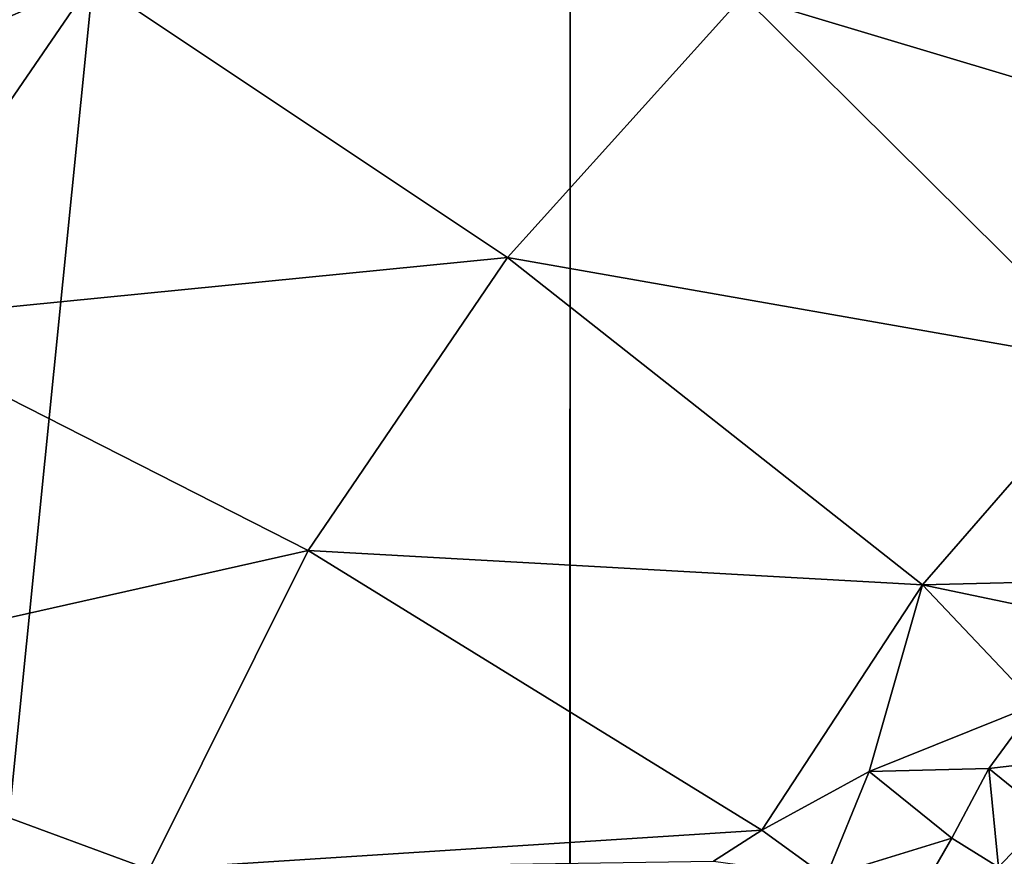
# Model space of a CAD drawing. Header units: metres. Extents: x -205 to 205, y -104 to 104.
# Tile 410 of 656: x -169.64 to -167.79, y 51.05 to 52.62. Entities that reach past the tile are written whole.
import ezdxf

# ---------------------------------------------------------------- set-up
doc = ezdxf.new("R2010")
doc.units = ezdxf.units.M
doc.layers.add('solid_01_2-CONSUMER_EHM_BOX_SW0001', color=7, linetype='CONTINUOUS')

msp = doc.modelspace()

# ---------------------------------------------------------------- linework, layer by layer
at = {"layer": 'solid_01_2-CONSUMER_EHM_BOX_SW0001'}
for points in [[(-200.010849, -74.958488), (-200.010773, 75.041512), (-0.010778, 75.04142)], [(-0.010849, -74.95858), (-200.010849, -74.958488), (-0.010778, 75.04142)], [(-91.959076, 42.820488, 75), (-76.402473, 63.637558, 75), (-185.602478, 63.645401, 75)], [(-92.726151, 42.986298, 75), (-91.959076, 42.820488, 75), (-185.602478, 63.645401, 75)], [(-93.500885, 43.041248, 75), (-92.726151, 42.986298, 75), (-185.602478, 63.645401, 75)], [(-168.500885, 43.051987, 75), (-93.500885, 43.041248, 75), (-185.602478, 63.645401, 75)], [(-169.275635, 42.997257, 75), (-168.500885, 43.051987, 75), (-185.602478, 63.645401, 75)], [(-170.042755, 42.831669, 75), (-169.275635, 42.997257, 75), (-185.602478, 63.645401, 75)], [(-185.602615, 61.645401, 72), (-168.602615, 61.64418, 72), (-175.833496, 45.935104, 72)], [(-168.602615, 61.64418, 72), (-174.793121, 46.738083, 72), (-175.833496, 45.935104, 72)], [(-168.602615, 61.64418, 72), (-173.664932, 47.410988, 72), (-174.793121, 46.738083, 72)], [(-168.602615, 61.64418, 72), (-172.46402, 47.944809, 72), (-173.664932, 47.410988, 72)], [(-168.602615, 61.64418, 72), (-171.208008, 48.3316, 72), (-172.46402, 47.944809, 72)], [(-168.602615, 61.64418, 72), (-169.915421, 48.565769, 72), (-171.208008, 48.3316, 72)], [(-168.602615, 61.64418, 72), (-168.603546, 48.64418, 72), (-169.915421, 48.565769, 72)], [(-168.602615, 61.64418, 69), (-167.103653, 47.144073, 63.099998), (-168.603653, 47.14418, 63.099998)], [(-168.602615, 61.64418, 69), (-168.603653, 47.14418, 63.099998), (-168.602615, 61.64418, 72)], [(-168.603546, 48.64418, 69.5), (-168.602615, 61.64418, 72), (-168.603653, 47.14418, 63.099998)], [(-168.603546, 48.64418, 69.5), (-168.603546, 48.64418, 72), (-168.602615, 61.64418, 72)], [(-167.103073, 55.294075, 66.416206), (-167.103653, 47.144073, 63.099998), (-168.602615, 61.64418, 69)], [(-167.774002, 53.093079, 17.62225), (-168.277618, 52.669556, 17.780762), (-167.166428, 52.336185, 18.055349)], [(-169.501236, 52.698765, 17.425343), (-169.714783, 52.839821, 17.260666), (-170.276367, 52.364285, 17.260666)], [(-169.941345, 52.056892, 17.563866), (-169.501236, 52.698765, 17.425343), (-170.276367, 52.364285, 17.260666)], [(-169.941345, 52.056892, 17.563866), (-168.721039, 52.177589, 17.920328), (-169.501236, 52.698765, 17.425343)], [(-169.501236, 52.698765, 17.425343), (-168.721039, 52.177589, 17.920328), (-168.277618, 52.669556, 17.780762)], [(-168.277618, 52.669556, 17.780762), (-168.721039, 52.177589, 17.920328), (-167.579254, 51.977283, 18.185287)], [(-168.277618, 52.669556, 17.780762), (-167.579254, 51.977283, 18.185287), (-167.166428, 52.336185, 18.055349)], [(-169.941345, 52.056892, 17.563866), (-169.095886, 51.626488, 18.038307), (-168.721039, 52.177589, 17.920328)], [(-168.721039, 52.177589, 17.920328), (-169.095886, 51.626488, 18.038307), (-167.940613, 51.561813, 18.299023)], [(-168.721039, 52.177589, 17.920328), (-167.940613, 51.561813, 18.299023), (-167.579254, 51.977283, 18.185287)], [(-170.292709, 51.357464, 17.674458), (-169.095886, 51.626488, 18.038307), (-169.941345, 52.056892, 17.563866)], [(-167.579254, 51.977283, 18.185287), (-167.940613, 51.561813, 18.299023), (-167.329742, 51.576839, 18.346212)], [(-170.292709, 51.357464, 17.674458), (-169.39505, 51.026676, 18.132467), (-169.095886, 51.626488, 18.038307)], [(-169.095886, 51.626488, 18.038307), (-169.39505, 51.026676, 18.132467), (-168.242599, 51.100636, 18.393747)], [(-169.095886, 51.626488, 18.038307), (-168.242599, 51.100636, 18.393747), (-167.940613, 51.561813, 18.299023)], [(-167.940613, 51.561813, 18.299023), (-167.541687, 51.478943, 18.365675), (-167.329742, 51.576839, 18.346212)], [(-167.940613, 51.561813, 18.299023), (-168.242599, 51.100636, 18.393747), (-168.040863, 51.211128, 18.393747)], [(-167.940613, 51.561813, 18.299023), (-168.040863, 51.211128, 18.393747), (-167.727509, 51.337303, 18.393747)], [(-167.940613, 51.561813, 18.299023), (-167.727509, 51.337303, 18.393747), (-167.541687, 51.478943, 18.365675)], [(-170.548615, 50.61388, 17.755001), (-169.39505, 51.026676, 18.132467), (-170.292709, 51.357464, 17.674458)], [(-167.815643, 51.216408, 18.416397), (-167.727509, 51.337303, 18.393747), (-168.040863, 51.211128, 18.393747)], [(-167.815643, 51.216408, 18.416397), (-167.632874, 51.237736, 18.39316), (-167.727509, 51.337303, 18.393747)], [(-167.815643, 51.216408, 18.416397), (-167.705795, 51.127586, 18.402061), (-167.632874, 51.237736, 18.39316)], [(-167.815643, 51.216408, 18.416397), (-168.040863, 51.211128, 18.393747), (-167.885086, 51.085545, 18.432564)], [(-167.815643, 51.216408, 18.416397), (-167.885086, 51.085545, 18.432564), (-167.797729, 51.030884, 18.42128)], [(-167.815643, 51.216408, 18.416397), (-167.797729, 51.030884, 18.42128), (-167.705795, 51.127586, 18.402061)], [(-168.040863, 51.211128, 18.393747), (-168.242599, 51.100636, 18.393747), (-168.121674, 51.013168, 18.426464)], [(-168.040863, 51.211128, 18.393747), (-168.121674, 51.013168, 18.426464), (-167.885086, 51.085545, 18.432564)], [(-167.705795, 51.127586, 18.402061), (-167.797729, 51.030884, 18.42128), (-167.723328, 50.980896, 18.369303)], [(-169.39505, 51.026676, 18.132467), (-168.333572, 51.042118, 18.393749), (-168.242599, 51.100636, 18.393747)], [(-168.242599, 51.100636, 18.393747), (-168.333572, 51.042118, 18.393749), (-168.121674, 51.013168, 18.426464)], [(-167.938507, 50.993618, 18.438086), (-167.885086, 51.085545, 18.432564), (-168.121674, 51.013168, 18.426464)], [(-167.938507, 50.993618, 18.438086), (-167.797729, 51.030884, 18.42128), (-167.885086, 51.085545, 18.432564)]]:
    msp.add_3dface(points, dxfattribs=at)

doc.saveas('drawing.dxf')
